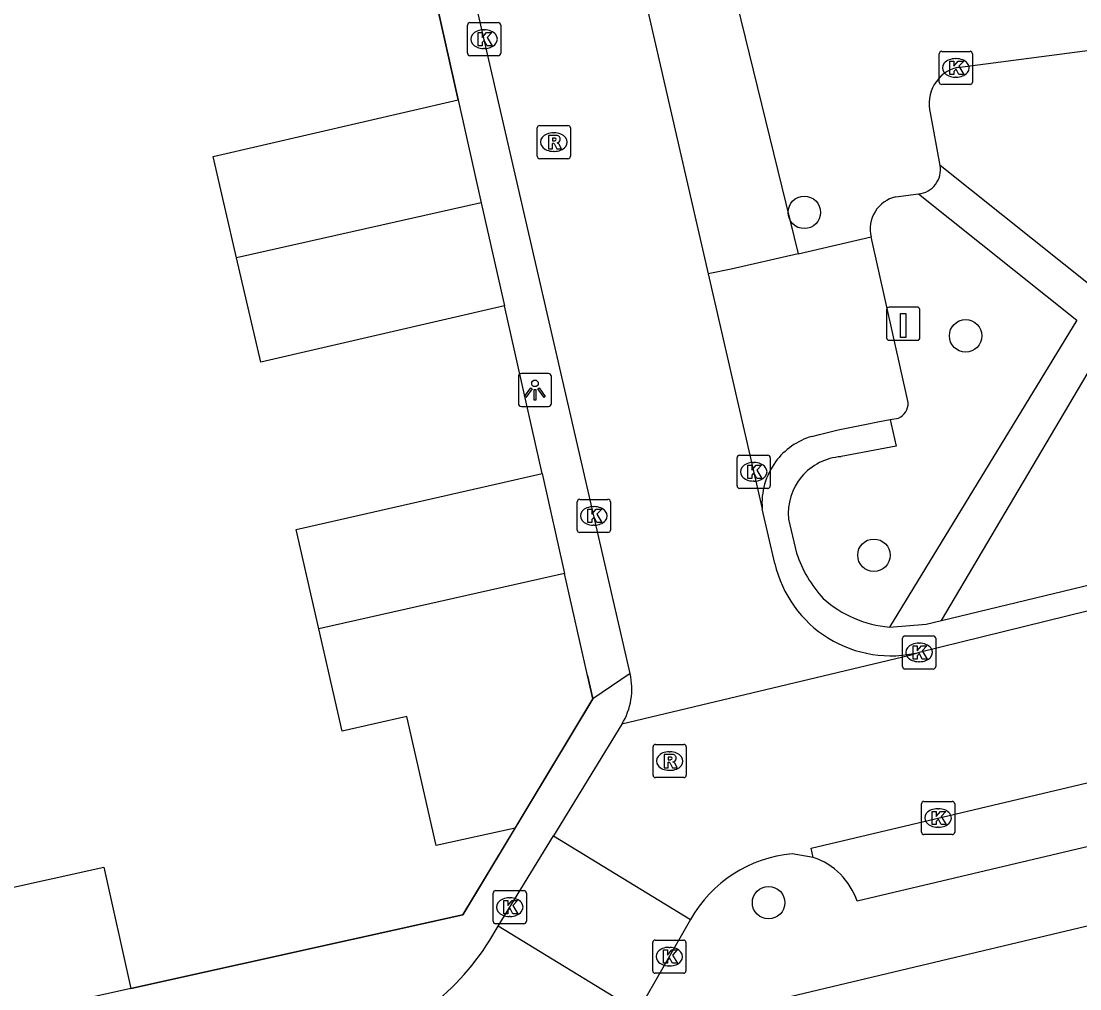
# Model space of a CAD drawing. Extents: x 158474 to 159560, y 388525 to 389605.
# Drawn here: x 159285.1 to 159316.99, y 388897.14 to 388926.3 of the extents above; entities that cross this region are included whole.
import ezdxf

# ---------------------------------------------------------------- set-up
doc = ezdxf.new("R2010")
doc.units = 0
for name, color, linetype in [('IMGEO_Boom', 7, 'Continuous'), ('IMGEO_Kolk', 7, 'Continuous'), ('IMGEO_Laadpaal', 7, 'Continuous'), ('IMGEO_Lichtpunt', 7, 'Continuous'), ('IMGEO_Muur', 7, 'Continuous'), ('IMGEO_Pand', 7, 'Continuous'), ('IMGEO_Parkeervlak_open', 7, 'Continuous'), ('IMGEO_Rijbaan_lokaal_open', 7, 'Continuous'), ('IMGEO_Rioolput', 7, 'Continuous'), ('IMGEO_Voetpad_open', 7, 'Continuous')]:
    doc.layers.add(name, color=color, linetype=linetype)

msp = doc.modelspace()

# ---------------------------------------------------------------- linework, layer by layer
at = {"layer": 'IMGEO_Boom'}
for centre in [(159308.69, 388920.54), (159313.55, 388916.818), (159310.787, 388910.206), (159307.613, 388899.733)]:
    msp.add_circle(centre, 0.489, dxfattribs=at)
at = {"layer": 'IMGEO_Kolk'}
for p, q in [((159298.541, 388925.335), (159298.541, 388926.187)), ((159298.616, 388926.261), (159299.468, 388926.261)), ((159299.542, 388926.187), (159299.542, 388925.335)), ((159299.029, 388926.041), (159299.054, 388926.041)), ((159299.468, 388925.261), (159298.616, 388925.261)), ((159299.052, 388925.481), (159299.027, 388925.481)), ((159312.755, 388924.468), (159312.755, 388925.32)), ((159312.83, 388925.394), (159313.682, 388925.394)), ((159313.756, 388925.32), (159313.756, 388924.468)), ((159313.243, 388925.174), (159313.268, 388925.174)), ((159313.266, 388924.614), (159313.241, 388924.614)), ((159313.682, 388924.394), (159312.83, 388924.394)), ((159306.664, 388912.295), (159306.664, 388913.147)), ((159306.739, 388913.221), (159307.591, 388913.221)), ((159307.665, 388913.147), (159307.665, 388912.295)), ((159307.152, 388913.001), (159307.177, 388913.001)), ((159307.591, 388912.221), (159306.739, 388912.221)), ((159307.175, 388912.441), (159307.15, 388912.441)), ((159301.922, 388911.891), (159302.774, 388911.891)), ((159301.847, 388910.965), (159301.847, 388911.817)), ((159302.335, 388911.671), (159302.36, 388911.671)), ((159302.848, 388911.817), (159302.848, 388910.965)), ((159302.774, 388910.891), (159301.922, 388910.891)), ((159302.358, 388911.111), (159302.333, 388911.111)), ((159311.648, 388906.851), (159311.648, 388907.703)), ((159311.723, 388907.777), (159312.575, 388907.777)), ((159312.649, 388907.703), (159312.649, 388906.851)), ((159312.136, 388907.557), (159312.161, 388907.557)), ((159312.575, 388906.777), (159311.723, 388906.777)), ((159312.159, 388906.997), (159312.134, 388906.997)), ((159312.22, 388901.861), (159312.22, 388902.713)), ((159312.295, 388902.787), (159313.147, 388902.787)), ((159313.221, 388902.713), (159313.221, 388901.861)), ((159312.708, 388902.567), (159312.733, 388902.567)), ((159312.731, 388902.007), (159312.706, 388902.007)), ((159313.147, 388901.787), (159312.295, 388901.787)), ((159299.315, 388899.173), (159299.315, 388900.025)), ((159299.39, 388900.099), (159300.242, 388900.099)), ((159300.316, 388900.025), (159300.316, 388899.173)), ((159299.803, 388899.879), (159299.828, 388899.879)), ((159300.242, 388899.099), (159299.39, 388899.099)), ((159299.826, 388899.319), (159299.801, 388899.319)), ((159304.122, 388897.682), (159304.122, 388898.534)), ((159304.197, 388898.608), (159305.049, 388898.608)), ((159305.123, 388898.534), (159305.123, 388897.682)), ((159304.61, 388898.388), (159304.635, 388898.388)), ((159304.633, 388897.828), (159304.608, 388897.828)), ((159305.049, 388897.608), (159304.197, 388897.608))]:
    msp.add_line(p, q, dxfattribs=at)
for points in [[(159298.541, 388925.335), (159298.541, 388926.187)], [(159298.616, 388926.261), (159299.468, 388926.261)], [(159299.542, 388926.187), (159299.542, 388925.335)], [(159298.862, 388925.961), (159298.985, 388925.961), (159298.985, 388925.81), (159299.115, 388925.961), (159299.279, 388925.961), (159299.133, 388925.81), (159299.286, 388925.561), (159299.134, 388925.561), (159299.049, 388925.725), (159298.985, 388925.658), (159298.985, 388925.561), (159298.862, 388925.561), (159298.862, 388925.961)], [(159299.468, 388925.261), (159298.616, 388925.261)], [(159312.755, 388924.468), (159312.755, 388925.32)], [(159312.83, 388925.394), (159313.682, 388925.394)], [(159313.756, 388925.32), (159313.756, 388924.468)], [(159313.076, 388925.094), (159313.199, 388925.094), (159313.199, 388924.943), (159313.329, 388925.094), (159313.493, 388925.094), (159313.347, 388924.943), (159313.5, 388924.694), (159313.348, 388924.694), (159313.263, 388924.858), (159313.199, 388924.791), (159313.199, 388924.694), (159313.076, 388924.694), (159313.076, 388925.094)], [(159313.682, 388924.394), (159312.83, 388924.394)], [(159306.664, 388912.295), (159306.664, 388913.147)], [(159306.739, 388913.221), (159307.591, 388913.221)], [(159307.665, 388913.147), (159307.665, 388912.295)], [(159306.985, 388912.921), (159307.108, 388912.921), (159307.108, 388912.77), (159307.238, 388912.921), (159307.402, 388912.921), (159307.256, 388912.77), (159307.409, 388912.521), (159307.257, 388912.521), (159307.172, 388912.685), (159307.108, 388912.618), (159307.108, 388912.521), (159306.985, 388912.521), (159306.985, 388912.921)], [(159307.591, 388912.221), (159306.739, 388912.221)], [(159301.922, 388911.891), (159302.774, 388911.891)], [(159301.847, 388910.965), (159301.847, 388911.817)], [(159302.168, 388911.591), (159302.291, 388911.591), (159302.291, 388911.44), (159302.421, 388911.591), (159302.585, 388911.591), (159302.439, 388911.44), (159302.592, 388911.191), (159302.44, 388911.191), (159302.355, 388911.355), (159302.291, 388911.288), (159302.291, 388911.191), (159302.168, 388911.191), (159302.168, 388911.591)], [(159302.848, 388911.817), (159302.848, 388910.965)], [(159302.774, 388910.891), (159301.922, 388910.891)], [(159311.648, 388906.851), (159311.648, 388907.703)], [(159311.723, 388907.777), (159312.575, 388907.777)], [(159312.649, 388907.703), (159312.649, 388906.851)], [(159311.969, 388907.477), (159312.092, 388907.477), (159312.092, 388907.326), (159312.222, 388907.477), (159312.386, 388907.477), (159312.24, 388907.326), (159312.393, 388907.077), (159312.241, 388907.077), (159312.156, 388907.241), (159312.092, 388907.174), (159312.092, 388907.077), (159311.969, 388907.077), (159311.969, 388907.477)], [(159312.575, 388906.777), (159311.723, 388906.777)], [(159312.22, 388901.861), (159312.22, 388902.713)], [(159312.295, 388902.787), (159313.147, 388902.787)], [(159313.221, 388902.713), (159313.221, 388901.861)], [(159312.541, 388902.487), (159312.664, 388902.487), (159312.664, 388902.336), (159312.794, 388902.487), (159312.958, 388902.487), (159312.812, 388902.336), (159312.965, 388902.087), (159312.813, 388902.087), (159312.728, 388902.251), (159312.664, 388902.184), (159312.664, 388902.087), (159312.541, 388902.087), (159312.541, 388902.487)], [(159313.147, 388901.787), (159312.295, 388901.787)], [(159299.315, 388899.173), (159299.315, 388900.025)], [(159299.39, 388900.099), (159300.242, 388900.099)], [(159300.316, 388900.025), (159300.316, 388899.173)], [(159299.636, 388899.799), (159299.759, 388899.799), (159299.759, 388899.648), (159299.889, 388899.799), (159300.053, 388899.799), (159299.907, 388899.648), (159300.06, 388899.399), (159299.908, 388899.399), (159299.823, 388899.563), (159299.759, 388899.496), (159299.759, 388899.399), (159299.636, 388899.399), (159299.636, 388899.799)], [(159300.242, 388899.099), (159299.39, 388899.099)], [(159304.122, 388897.682), (159304.122, 388898.534)], [(159304.197, 388898.608), (159305.049, 388898.608)], [(159305.123, 388898.534), (159305.123, 388897.682)], [(159304.443, 388898.308), (159304.566, 388898.308), (159304.566, 388898.157), (159304.696, 388898.308), (159304.86, 388898.308), (159304.714, 388898.157), (159304.867, 388897.908), (159304.715, 388897.908), (159304.63, 388898.072), (159304.566, 388898.005), (159304.566, 388897.908), (159304.443, 388897.908), (159304.443, 388898.308)], [(159305.049, 388897.608), (159304.197, 388897.608)]]:
    msp.add_lwpolyline(points, dxfattribs=at)
for centre, start, end in [((159298.618, 388926.185), 91.552, 178.448), ((159298.618, 388926.185), 91.552, 178.448), ((159299.466, 388926.185), 1.552, 88.448), ((159299.466, 388926.185), 1.552, 88.448), ((159298.618, 388925.337), 181.552, 268.448), ((159298.618, 388925.337), 181.552, 268.448), ((159299.466, 388925.337), 271.552, 358.448), ((159299.466, 388925.337), 271.552, 358.448), ((159312.832, 388925.318), 91.552, 178.448), ((159312.832, 388925.318), 91.552, 178.448), ((159313.68, 388925.318), 1.552, 88.448), ((159313.68, 388925.318), 1.552, 88.448), ((159312.832, 388924.47), 181.552, 268.448), ((159312.832, 388924.47), 181.552, 268.448), ((159313.68, 388924.47), 271.552, 358.448), ((159313.68, 388924.47), 271.552, 358.448), ((159306.741, 388913.145), 91.552, 178.448), ((159306.741, 388913.145), 91.552, 178.448), ((159307.589, 388913.145), 1.552, 88.448), ((159307.589, 388913.145), 1.552, 88.448), ((159306.741, 388912.297), 181.552, 268.448), ((159306.741, 388912.297), 181.552, 268.448), ((159307.589, 388912.297), 271.552, 358.448), ((159307.589, 388912.297), 271.552, 358.448), ((159301.924, 388911.815), 91.552, 178.448), ((159301.924, 388911.815), 91.552, 178.448), ((159302.772, 388911.815), 1.552, 88.448), ((159302.772, 388911.815), 1.552, 88.448), ((159301.924, 388910.967), 181.552, 268.448), ((159301.924, 388910.967), 181.552, 268.448), ((159302.772, 388910.967), 271.552, 358.448), ((159302.772, 388910.967), 271.552, 358.448), ((159311.725, 388907.701), 91.552, 178.448), ((159311.725, 388907.701), 91.552, 178.448), ((159312.573, 388907.701), 1.552, 88.448), ((159312.573, 388907.701), 1.552, 88.448), ((159311.725, 388906.853), 181.552, 268.448), ((159311.725, 388906.853), 181.552, 268.448), ((159312.573, 388906.853), 271.552, 358.448), ((159312.573, 388906.853), 271.552, 358.448), ((159312.297, 388902.711), 91.552, 178.448), ((159312.297, 388902.711), 91.552, 178.448), ((159313.145, 388902.711), 1.552, 88.448), ((159313.145, 388902.711), 1.552, 88.448), ((159312.297, 388901.863), 181.552, 268.448), ((159312.297, 388901.863), 181.552, 268.448), ((159313.145, 388901.863), 271.552, 358.448), ((159313.145, 388901.863), 271.552, 358.448), ((159299.392, 388900.023), 91.552, 178.448), ((159299.392, 388900.023), 91.552, 178.448), ((159300.24, 388900.023), 1.552, 88.448), ((159300.24, 388900.023), 1.552, 88.448), ((159299.392, 388899.175), 181.552, 268.448), ((159299.392, 388899.175), 181.552, 268.448), ((159300.24, 388899.175), 271.552, 358.448), ((159300.24, 388899.175), 271.552, 358.448), ((159304.199, 388898.532), 91.552, 178.448), ((159304.199, 388898.532), 91.552, 178.448), ((159305.047, 388898.532), 1.552, 88.448), ((159305.047, 388898.532), 1.552, 88.448), ((159304.199, 388897.684), 181.552, 268.448), ((159304.199, 388897.684), 181.552, 268.448), ((159305.047, 388897.684), 271.552, 358.448), ((159305.047, 388897.684), 271.552, 358.448)]:
    msp.add_arc(centre, 0.0765, start, end, dxfattribs=at)
for centre, major_axis, ratio, start_param, end_param in [((159299.028, 388925.761), (-0.387, 0.002), 0.722429, 4.712389, 7.853982), ((159299.053, 388925.761), (-0.39, 0.002), 0.717154, 1.570796, 4.712389), ((159313.242, 388924.894), (-0.387, 0.002), 0.722429, 4.712389, 7.853982), ((159313.267, 388924.894), (-0.39, 0.002), 0.717154, 1.570796, 4.712389), ((159307.151, 388912.721), (-0.387, 0.002), 0.722429, 4.712389, 7.853982), ((159307.176, 388912.721), (-0.39, 0.002), 0.717154, 1.570796, 4.712389), ((159302.334, 388911.391), (-0.387, 0.002), 0.722429, 4.712389, 7.853982), ((159302.359, 388911.391), (-0.39, 0.002), 0.717154, 1.570796, 4.712389), ((159312.135, 388907.277), (-0.387, 0.002), 0.722429, 4.712389, 7.853982), ((159312.16, 388907.277), (-0.39, 0.002), 0.717154, 1.570796, 4.712389), ((159312.707, 388902.287), (-0.387, 0.002), 0.722429, 4.712389, 7.853982), ((159312.732, 388902.287), (-0.39, 0.002), 0.717154, 1.570796, 4.712389), ((159299.802, 388899.599), (-0.387, 0.002), 0.722429, 4.712389, 7.853982), ((159299.827, 388899.599), (-0.39, 0.002), 0.717154, 1.570796, 4.712389), ((159304.609, 388898.108), (-0.387, 0.002), 0.722429, 4.712389, 7.853982), ((159304.634, 388898.108), (-0.39, 0.002), 0.717154, 1.570796, 4.712389)]:
    msp.add_ellipse(centre, major_axis=major_axis, ratio=ratio, start_param=start_param, end_param=end_param, dxfattribs=at)
at = {"layer": 'IMGEO_Laadpaal'}
for p, q in [((159311.17, 388917.6), (159311.17, 388916.759)), ((159311.17, 388917.6), (159311.17, 388916.759)), ((159312.086, 388917.684), (159311.245, 388917.684)), ((159312.086, 388917.684), (159311.245, 388917.684)), ((159312.17, 388916.768), (159312.17, 388917.609)), ((159312.17, 388916.768), (159312.17, 388917.609)), ((159311.254, 388916.684), (159312.095, 388916.684)), ((159311.254, 388916.684), (159312.095, 388916.684))]:
    msp.add_line(p, q, dxfattribs=at)
msp.add_lwpolyline([(159311.585, 388917.497), (159311.745, 388917.497), (159311.745, 388916.764), (159311.585, 388916.764), (159311.585, 388917.497)], dxfattribs=at)
for centre, start, end in [((159311.248, 388917.606), 92.4484, 184.2845), ((159311.248, 388917.606), 92.4484, 184.2845), ((159312.092, 388917.606), 2.4484, 94.2845), ((159312.092, 388917.606), 2.4484, 94.2845), ((159311.248, 388916.762), 182.4484, 274.2845), ((159311.248, 388916.762), 182.4484, 274.2845), ((159312.092, 388916.762), 272.4484, 4.2845), ((159312.092, 388916.762), 272.4484, 4.2845)]:
    msp.add_arc(centre, 0.0779, start, end, dxfattribs=at)
at = {"layer": 'IMGEO_Lichtpunt'}
for p, q in [((159300.978, 388915.684), (159300.17, 388915.684)), ((159300.978, 388915.684), (159300.17, 388915.684)), ((159300.076, 388915.589), (159300.076, 388914.782)), ((159300.076, 388915.589), (159300.076, 388914.782)), ((159301.072, 388914.782), (159301.072, 388915.589)), ((159301.072, 388914.782), (159301.072, 388915.589)), ((159300.17, 388914.688), (159300.978, 388914.688)), ((159300.17, 388914.688), (159300.978, 388914.688))]:
    msp.add_line(p, q, dxfattribs=at)
for points in [[(159300.45, 388915.253), (159300.489, 388915.225), (159300.301, 388914.963), (159300.263, 388914.99), (159300.45, 388915.253)], [(159300.552, 388915.205), (159300.599, 388915.205), (159300.599, 388914.883), (159300.552, 388914.883), (159300.552, 388915.205)], [(159300.662, 388915.225), (159300.7, 388915.252), (159300.887, 388914.99), (159300.848, 388914.962), (159300.662, 388915.225)]]:
    msp.add_lwpolyline(points, dxfattribs=at)
msp.add_circle((159300.575, 388915.387), 0.0994, dxfattribs=at)
for centre, start, end in [((159300.17, 388915.589), 90, 180), ((159300.17, 388915.589), 90, 180), ((159300.978, 388915.589), 0, 90), ((159300.978, 388915.589), 0, 90), ((159300.17, 388914.782), 180, 270), ((159300.17, 388914.782), 180, 270), ((159300.978, 388914.782), 270, 0), ((159300.978, 388914.782), 270, 360)]:
    msp.add_arc(centre, 0.0946, start, end, dxfattribs=at)
at = {"layer": 'IMGEO_Muur'}
for points in [[(159296.449, 388932.007), (159298.263, 388923.93)], [(159302.157, 388906.585), (159302.318, 388905.874), (159298.402, 388899.368), (159288.396, 388897.146)]]:
    msp.add_lwpolyline(points, dxfattribs=at)
at = {"layer": 'IMGEO_Pand'}
for points in [[(159291.586, 388919.172), (159290.88, 388922.222), (159298.263, 388923.93)], [(159298.263, 388923.93), (159298.959, 388920.829)], [(159298.959, 388920.829), (159291.586, 388919.172)], [(159298.959, 388920.829), (159299.657, 388917.721)], [(159299.657, 388917.721), (159292.315, 388916.022), (159291.586, 388919.172)], [(159294.06, 388907.993), (159293.379, 388910.985), (159299.603, 388912.4), (159300.791, 388912.67)], [(159300.791, 388912.67), (159301.467, 388909.657)], [(159301.467, 388909.657), (159294.06, 388907.993)], [(159302.318, 388905.874), (159302.157, 388906.585), (159301.467, 388909.657)], [(159299.975, 388901.982), (159297.594, 388901.461), (159296.71, 388905.347), (159294.763, 388904.904), (159294.06, 388907.993)], [(159299.975, 388901.982), (159302.318, 388905.874)], [(159283.243, 388905.564), (159283.436, 388904.705), (159284.402, 388900.104), (159287.586, 388900.808), (159288.396, 388897.146)], [(159288.396, 388897.146), (159284.881, 388896.367)]]:
    msp.add_lwpolyline(points, dxfattribs=at)
at = {"layer": 'IMGEO_Parkeervlak_open'}
for points in [[(159311.817, 388914.806), (159310.706, 388919.8)], [(159311.279, 388914.294), (159311.531, 388914.339)]]:
    msp.add_lwpolyline(points, dxfattribs=at)
msp.add_arc((159311.319, 388914.79), 0.499, 295.214, 1.8178, dxfattribs=at)
at = {"layer": 'IMGEO_Rijbaan_lokaal_open'}
for points in [[(159302.251, 388934.14), (159305.797, 388918.688)], [(159303.44, 388906.639), (159297.186, 388933.825)], [(159305.797, 388918.688), (159307.422, 388911.608)], [(159331.862, 388912.131), (159312.152, 388907.279)], [(159307.8, 388909.959), (159307.422, 388911.608)], [(159312.152, 388907.279), (159311.871, 388907.188), (159303.192, 388905.115)], [(159303.192, 388905.115), (159301.133, 388901.749)], [(159308.958, 388901.1), (159308.9, 388901.381), (159323.789, 388904.908)], [(159299.469, 388899.028), (159301.133, 388901.749)], [(159301.133, 388901.749), (159305.262, 388899.225)], [(159308.958, 388901.1), (159308.327, 388901.209)], [(159305.262, 388899.225), (159303.674, 388896.457)], [(159299.212, 388898.608), (159299.469, 388899.028)], [(159303.674, 388896.457), (159299.469, 388899.028)]]:
    msp.add_lwpolyline(points, dxfattribs=at)
for centre, radius, start, end in [((159311.296, 388910.762), 3.587, 192.9409, 283.8089), ((159301.455, 388906.18), 2.038, 328.4941, 13.0205), ((159308.677, 388897.309), 3.916, 95.1278, 150.7028), ((159292.957, 388902.431), 7.331, 282.7106, 328.5653)]:
    msp.add_arc(centre, radius, start, end, dxfattribs=at)
at = {"layer": 'IMGEO_Rioolput'}
for p, q in [((159300.642, 388922.233), (159300.642, 388923.085)), ((159300.717, 388923.159), (159301.569, 388923.159)), ((159301.643, 388923.085), (159301.643, 388922.233)), ((159301.13, 388922.939), (159301.155, 388922.939)), ((159301.153, 388922.379), (159301.128, 388922.379)), ((159301.569, 388922.159), (159300.717, 388922.159)), ((159304.207, 388904.503), (159305.059, 388904.503)), ((159304.132, 388903.577), (159304.132, 388904.429)), ((159304.62, 388904.283), (159304.645, 388904.283)), ((159305.133, 388904.429), (159305.133, 388903.577)), ((159304.643, 388903.723), (159304.618, 388903.723)), ((159305.059, 388903.503), (159304.207, 388903.503))]:
    msp.add_line(p, q, dxfattribs=at)
for points in [[(159300.642, 388922.233), (159300.642, 388923.085)], [(159300.717, 388923.159), (159301.569, 388923.159)], [(159301.643, 388923.085), (159301.643, 388922.233)], [(159301.231, 388922.857), (159300.979, 388922.859), (159300.979, 388922.459)], [(159301.157, 388922.778), (159301.103, 388922.778), (159301.103, 388922.697)], [(159301.103, 388922.697), (159301.155, 388922.697)], [(159300.979, 388922.459), (159301.103, 388922.459), (159301.103, 388922.621), (159301.114, 388922.621)], [(159301.161, 388922.592), (159301.232, 388922.459), (159301.372, 388922.459), (159301.307, 388922.585)], [(159301.569, 388922.159), (159300.717, 388922.159)], [(159304.207, 388904.503), (159305.059, 388904.503)], [(159304.132, 388903.577), (159304.132, 388904.429)], [(159304.721, 388904.201), (159304.469, 388904.203), (159304.469, 388903.803)], [(159305.133, 388904.429), (159305.133, 388903.577)], [(159304.469, 388903.803), (159304.593, 388903.803), (159304.593, 388903.965), (159304.604, 388903.965)], [(159304.647, 388904.122), (159304.593, 388904.122), (159304.593, 388904.041)], [(159304.593, 388904.041), (159304.645, 388904.041)], [(159304.651, 388903.936), (159304.722, 388903.803), (159304.862, 388903.803), (159304.797, 388903.929)], [(159305.059, 388903.503), (159304.207, 388903.503)]]:
    msp.add_lwpolyline(points, dxfattribs=at)
for centre, radius, start, end in [((159300.719, 388923.083), 0.0765, 91.552, 178.448), ((159300.719, 388923.083), 0.0765, 91.552, 178.448), ((159301.567, 388923.083), 0.0765, 1.552, 88.448), ((159301.567, 388923.083), 0.0765, 1.552, 88.448), ((159301.139, 388922.886), 0.19, 274.7715, 282.9687), ((159301.163, 388922.682), 0.0964, 77.0061, 93.1865), ((159301.177, 388922.739), 0.0378, 276.6634, 79.6772), ((159301.23, 388922.747), 0.109, 350.3612, 89.416), ((159301.228, 388922.747), 0.112, 277.5842, 350.9817), ((159301.113, 388922.568), 0.0533, 26.0293, 88.6989), ((159301.212, 388922.532), 0.108, 29.5134, 73.7905), ((159300.719, 388922.235), 0.0765, 181.552, 268.448), ((159300.719, 388922.235), 0.0765, 181.552, 268.448), ((159301.567, 388922.235), 0.0765, 271.552, 358.448), ((159301.567, 388922.235), 0.0765, 271.552, 358.448), ((159304.209, 388904.427), 0.0765, 91.552, 178.448), ((159304.209, 388904.427), 0.0765, 91.552, 178.448), ((159305.057, 388904.427), 0.0765, 1.552, 88.448), ((159305.057, 388904.427), 0.0765, 1.552, 88.448), ((159304.72, 388904.091), 0.109, 350.3612, 89.416), ((159304.603, 388903.912), 0.0533, 26.0293, 88.6989), ((159304.629, 388904.23), 0.19, 274.7715, 282.9687), ((159304.653, 388904.026), 0.0964, 77.0061, 93.1865), ((159304.667, 388904.083), 0.0378, 276.6634, 79.6772), ((159304.718, 388904.091), 0.112, 277.5842, 350.9817), ((159304.702, 388903.876), 0.108, 29.5134, 73.7905), ((159304.209, 388903.579), 0.0765, 181.552, 268.448), ((159304.209, 388903.579), 0.0765, 181.552, 268.448), ((159305.057, 388903.579), 0.0765, 271.552, 358.448), ((159305.057, 388903.579), 0.0765, 271.552, 358.448)]:
    msp.add_arc(centre, radius, start, end, dxfattribs=at)
for centre, major_axis, ratio, start_param, end_param in [((159301.129, 388922.659), (-0.387, 0.002), 0.722429, 4.712389, 7.853982), ((159301.154, 388922.659), (-0.39, 0.002), 0.717154, 1.570796, 4.712389), ((159304.619, 388904.003), (-0.387, 0.002), 0.722429, 4.712389, 7.853982), ((159304.644, 388904.003), (-0.39, 0.002), 0.717154, 1.570796, 4.712389)]:
    msp.add_ellipse(centre, major_axis=major_axis, ratio=ratio, start_param=start_param, end_param=end_param, dxfattribs=at)
at = {"layer": 'IMGEO_Voetpad_open'}
for points in [[(159298.263, 388923.93), (159296.449, 388932.007)], [(159306.656, 388926.839), (159308.508, 388919.295)], [(159313.306, 388924.906), (159317.99, 388925.522), (159319.88, 388925.77)], [(159312.78, 388921.953), (159312.487, 388923.536)], [(159320.733, 388920.691), (159318.682, 388920.309), (159317.451, 388918.227), (159312.78, 388921.953)], [(159312.133, 388921.098), (159316.9, 388917.294), (159311.255, 388908.039)], [(159311.448, 388921.01), (159312.133, 388921.098)], [(159308.508, 388919.295), (159310.706, 388919.8)], [(159308.508, 388919.295), (159306.488, 388918.832), (159305.797, 388918.688)], [(159300.791, 388912.67), (159299.657, 388917.721)], [(159312.819, 388908.236), (159317.766, 388916.602), (159321.807, 388913.376)], [(159308.921, 388913.787), (159309.147, 388913.847), (159309.715, 388913.983), (159310.113, 388914.069), (159310.511, 388914.149), (159310.909, 388914.225), (159311.279, 388914.294)], [(159311.279, 388914.294), (159311.308, 388914.16), (159311.453, 388913.497), (159309.8, 388913.178)], [(159308.217, 388911.298), (159308.458, 388910.267)], [(159312.819, 388908.236), (159322.444, 388910.564)], [(159311.255, 388908.039), (159312.363, 388908.126), (159312.819, 388908.236)], [(159303.44, 388906.639), (159302.318, 388905.874)], [(159323.789, 388904.908), (159324.222, 388903.079), (159310.284, 388899.777)], [(159353.95, 388891.736), (159353.66, 388892.956), (159336.429, 388903.595), (159307.04, 388896.602), (159302.591, 388888.674), (159277.636, 388882.603), (159276.089, 388880.176)], [(159288.396, 388897.146), (159298.402, 388899.368), (159299.975, 388901.982)]]:
    msp.add_lwpolyline(points, dxfattribs=at)
for centre, radius, start, end in [((159313.558, 388923.825), 1.11, 103.1452, 195.112), ((159312.066, 388921.821), 0.726, 275.3109, 10.4577), ((159311.67, 388920.041), 0.994, 102.9164, 194.0484), ((159309.502, 388911.784), 2.086, 106.1744, 143.6486), ((159309.915, 388911.474), 1.707, 93.8706, 185.9332), ((159309.5, 388911.782), 2.085, 143.5782, 184.7884), ((159312.004, 388911.437), 3.734, 198.2518, 222.7453), ((159311.548, 388911.448), 3.421, 228.0801, 265.0932), ((159308.283, 388899.097), 2.113, 18.76, 71.3698)]:
    msp.add_arc(centre, radius, start, end, dxfattribs=at)

doc.saveas('drawing.dxf')
